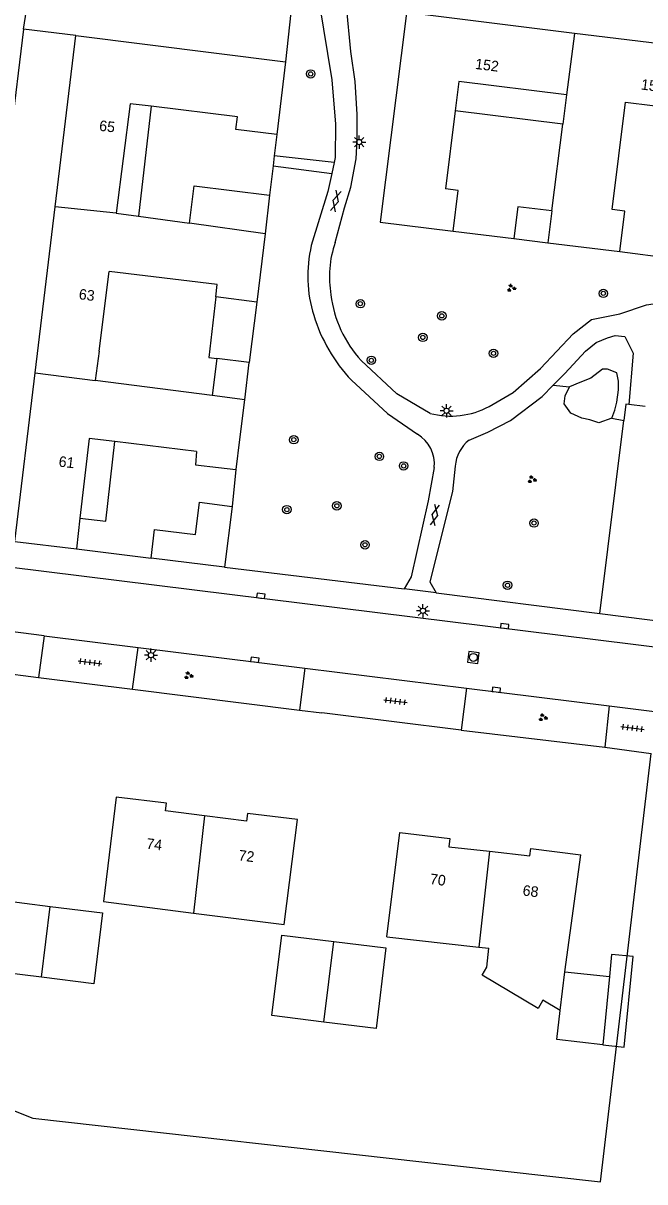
# Model space of a CAD drawing. Extents: x 131000 to 133014, y 396499 to 399001.
# Drawn here: x 131362.8 to 131421.7, y 396703.4 to 396813.1 of the extents above; entities that cross this region are included whole.
import ezdxf

# ---------------------------------------------------------------- set-up
doc = ezdxf.new("R2010")
doc.units = 0
for name, color, linetype in [('gg-afsc-erfafscheiding', 7, 'Continuous'), ('gg-afsc-hekwerk', 7, 'Continuous'), ('gg-afsc-muur', 7, 'Continuous'), ('gg-anno-huisnummerreeks BGT', 7, 'Continuous'), ('gg-bbg-bijgebouw', 7, 'Continuous'), ('gg-bbg-gedigitaliseerde bebouwing', 7, 'Continuous'), ('gg-bbg-gedigitaliseerde bijgebouw', 7, 'Continuous'), ('gg-bbg-hoofdgebouw', 7, 'Continuous'), ('gg-bbg-luifel en loopbrug', 7, 'Continuous'), ('gg-bbg-tussenscheiding', 7, 'Continuous'), ('gg-knt-verharding', 7, 'Continuous'), ('gt-grn-groengrens', 7, 'Continuous'), ('gt-symb-boom', 7, 'Continuous'), ('gt-symb-gesloten verharding', 7, 'Continuous'), ('gt-symb-groenvak', 7, 'Continuous'), ('gt-symb-kolk', 7, 'Continuous'), ('gt-symb-lichtmast', 7, 'Continuous'), ('gt-symb-rioolschacht', 7, 'Continuous'), ('gt-symb-tegel verharding', 7, 'Continuous')]:
    doc.layers.add(name, color=color, linetype=linetype)

# ---------------------------------------------------------------- blocks, each defined once
blk = doc.blocks.new('gt0-GESVH1')
at = {"layer": 'gt-symb-gesloten verharding'}
for p, q in [((-0.99, -0.26), (0.01, 0.24)), ((0.01, -0.26), (-0.99, 0.24)), ((0.01, 0.24), (1.01, -0.26)), ((1.01, 0.24), (0.01, -0.26))]:
    blk.add_line(p, q, dxfattribs=at)
blk = doc.blocks.new('gt0-LMAST')
at = {"layer": 'gt-symb-lichtmast'}
for p, q in [((-0.18, 0.17), (-0.45, 0.44)), ((-0.01, 0.25), (-0.01, 0.62)), ((0.17, 0.17), (0.44, 0.44)), ((-0.26, 0), (-0.63, 0)), ((-0.18, -0.18), (-0.45, -0.45)), ((-0.01, -0.25), (-0.01, -0.63)), ((0.44, -0.45), (0.17, -0.18)), ((0.24, 0), (0.62, 0))]:
    blk.add_line(p, q, dxfattribs=at)
blk.add_circle((-0.01, 0), 0.25, dxfattribs=at)
blk = doc.blocks.new('gt0-BOOM')
at = {"layer": 'gt-symb-boom'}
for radius in [0.4, 0.2]:
    blk.add_circle((0, 0), radius, dxfattribs=at)
blk = doc.blocks.new('gt0-GRVAK')
at = {"layer": 'gt-symb-groenvak'}
for p, q in [((-0.11, 0.19), (-0.23, 0.24)), ((-0.18, 0.15), (0.09, 0.15)), ((-0.09, 0.21), (-0.16, 0.32)), ((-0.05, 0.21), (-0.05, 0.39)), ((0, 0.21), (0.06, 0.32)), ((0.02, 0.19), (0.13, 0.24)), ((0.26, -0.05), (0.2, 0.06)), ((0.3, -0.05), (0.3, 0.13)), ((0.35, -0.05), (0.41, 0.06)), ((-0.24, -0.23), (-0.36, -0.18)), ((-0.32, -0.26), (-0.05, -0.26)), ((-0.23, -0.21), (-0.29, -0.09)), ((-0.18, -0.2), (-0.18, -0.02)), ((-0.14, -0.21), (-0.07, -0.09)), ((-0.12, -0.23), (0, -0.18)), ((0.24, -0.07), (0.12, -0.02)), ((0.17, -0.11), (0.44, -0.11)), ((0.37, -0.07), (0.49, -0.02))]:
    blk.add_line(p, q, dxfattribs=at)
blk = doc.blocks.new('gt0-TEG1')
at = {"layer": 'gt-symb-tegel verharding'}
for p, q in [((-1.12, 0), (1.12, 0)), ((-0.9, -0.25), (-0.9, 0.25)), ((-0.45, -0.25), (-0.45, 0.25)), ((0, -0.25), (0, 0.25)), ((0.45, -0.25), (0.45, 0.25)), ((0.9, -0.25), (0.9, 0.25))]:
    blk.add_line(p, q, dxfattribs=at)
blk = doc.blocks.new('gt0-KOLK')
at = {"layer": 'gt-symb-kolk'}
blk.add_lwpolyline([(0, 0), (0.38, 0), (0.38, 0.4), (-0.38, 0.4), (-0.38, 0), (0, 0)], dxfattribs=at)
blk = doc.blocks.new('gt0-RS')
at = {"layer": 'gt-symb-rioolschacht'}
blk.add_lwpolyline([(-0.5, -0.5), (0.5, -0.5), (0.5, 0.5), (-0.5, 0.5)], close=True, dxfattribs=at)
blk.add_circle((0, 0), 0.375, dxfattribs=at)

msp = doc.modelspace()

# ---------------------------------------------------------------- linework, layer by layer
at = {"layer": 'gg-afsc-erfafscheiding'}
for p, q in [((131362.83, 396812.52), (131357.5, 396768.85)), ((131386.83, 396802.54), (131386.59, 396800.5)), ((131386.59, 396800.5), (131386.48, 396799.56)), ((131386.48, 396799.56), (131386.16, 396796.79)), ((131382.94, 396770.81), (131382.6, 396767.31))]:
    msp.add_line(p, q, dxfattribs=at)
at = {"layer": 'gg-afsc-hekwerk'}
for p, q in [((131388.3, 396815.3), (131387.67, 396809.42)), ((131367.8, 396811.9), (131362.83, 396812.52))]:
    msp.add_line(p, q, dxfattribs=at)
at = {"layer": 'gg-afsc-muur'}
for p, q in [((131403.55, 396793.37), (131409.32, 396792.69)), ((131419.34, 396791.44), (131425.2, 396790.69)), ((131367.85, 396763.29), (131374.94, 396762.4))]:
    msp.add_line(p, q, dxfattribs=at)
at = {"layer": 'gg-bbg-bijgebouw'}
for p, q in [((131386.16, 396796.79), (131385.72, 396793.14)), ((131409.32, 396792.69), (131412.54, 396792.29)), ((131383.8, 396777.41), (131384.22, 396780.93)), ((131382.6, 396767.31), (131381.87, 396761.55)), ((131381.87, 396761.55), (131374.94, 396762.4))]:
    msp.add_line(p, q, dxfattribs=at)
for points in [[(131412.92, 396795.3), (131409.7, 396795.7), (131409.32, 396792.69)], [(131374.94, 396762.4), (131375.26, 396765.13), (131379.12, 396764.65), (131379.5, 396767.71), (131382.6, 396767.31)]]:
    msp.add_lwpolyline(points, dxfattribs=at)
at = {"layer": 'gg-bbg-gedigitaliseerde bebouwing'}
for p, q in [((131414.3, 396806.3), (131413.95, 396803.5)), ((131372.95, 396805.45), (131371.62, 396795.09)), ((131403.76, 396804.78), (131402.84, 396797.39)), ((131412.92, 396795.3), (131413.95, 396803.5)), ((131371.62, 396795.09), (131373.72, 396794.8)), ((131373.72, 396794.8), (131378.56, 396794.14)), ((131369.99, 396782.03), (131370.96, 396789.56)), ((131369.99, 396782.03), (131369.63, 396779.23)), ((131380.7, 396777.81), (131369.63, 396779.23)), ((131414.13, 396723.23), (131415.66, 396734.32)), ((131378.94, 396728.81), (131387.55, 396727.72)), ((131397.26, 396726.55), (131405.98, 396725.59)), ((131405.98, 396725.59), (131406.94, 396725.49))]:
    msp.add_line(p, q, dxfattribs=at)
for points in [[(131414.3, 396806.3), (131404.1, 396807.56), (131403.76, 396804.78)], [(131371.62, 396739.78), (131370.42, 396729.89), (131378.94, 396728.81)], [(131413.7, 396719.58), (131412.07, 396720.54), (131411.62, 396719.78), (131406.29, 396722.92), (131406.74, 396723.68), (131406.94, 396725.49)]]:
    msp.add_lwpolyline(points, dxfattribs=at)
at = {"layer": 'gg-bbg-gedigitaliseerde bijgebouw'}
for p, q in [((131381.16, 396781.33), (131380.7, 396777.81)), ((131384.22, 396780.93), (131381.16, 396781.33)), ((131414.13, 396723.23), (131418.38, 396722.79)), ((131418.38, 396722.79), (131417.73, 396716.31))]:
    msp.add_line(p, q, dxfattribs=at)
for points in [[(131378.56, 396794.14), (131378.99, 396797.66), (131386.16, 396796.79)], [(131364.54, 396722.72), (131359.61, 396723.34), (131360.45, 396730.05), (131365.37, 396729.44)], [(131365.37, 396729.44), (131370.3, 396728.83), (131369.48, 396722.1), (131364.54, 396722.72)], [(131391.3, 396718.48), (131386.38, 396719.1), (131387.33, 396726.72), (131392.25, 396726.11)], [(131392.25, 396726.11), (131397.18, 396725.5), (131396.25, 396717.86), (131391.3, 396718.48)], [(131417.73, 396716.31), (131413.37, 396716.83), (131413.7, 396719.58)]]:
    msp.add_lwpolyline(points, dxfattribs=at)
at = {"layer": 'gg-bbg-hoofdgebouw'}
for p, q in [((131365.84, 396795.67), (131367.8, 396811.9)), ((131367.8, 396811.9), (131387.67, 396809.42)), ((131428.29, 396810.47), (131415.07, 396812.11)), ((131387.67, 396809.42), (131386.83, 396802.54)), ((131374.92, 396805.21), (131372.95, 396805.45)), ((131363.94, 396779.97), (131365.84, 396795.67)), ((131385.72, 396793.14), (131384.94, 396786.65)), ((131412.54, 396792.29), (131419.34, 396791.44)), ((131384.94, 396786.65), (131381.05, 396787.16)), ((131362.01, 396763.99), (131363.94, 396779.97)), ((131421.75, 396776.77), (131420.2, 396776.96)), ((131417.45, 396757.16), (131419.72, 396775.45)), ((131379.23, 396772.52), (131371.5, 396773.45)), ((131368.18, 396766.21), (131367.85, 396763.29)), ((131362.01, 396763.99), (131367.85, 396763.29)), ((131417.45, 396757.16), (131424.31, 396756.3))]:
    msp.add_line(p, q, dxfattribs=at)
for points in [[(131399.13, 396814.01), (131396.65, 396794.23), (131403.55, 396793.37)], [(131415.07, 396812.11), (131399.14, 396814.09), (131399.13, 396814.01)], [(131386.83, 396802.54), (131382.95, 396803.02), (131383.12, 396804.21), (131374.92, 396805.21)], [(131419.34, 396791.44), (131419.82, 396795.28), (131418.63, 396795.43), (131419.9, 396805.6), (131427.56, 396804.65)], [(131403.55, 396793.37), (131404.03, 396797.24), (131402.84, 396797.39)], [(131381.05, 396787.16), (131381.18, 396788.33), (131370.96, 396789.56)], [(131382.94, 396770.81), (131382.99, 396770.8), (131383.34, 396773.66), (131383.8, 396777.41)], [(131420.2, 396776.96), (131419.91, 396777), (131419.72, 396775.45)], [(131371.5, 396773.45), (131369.05, 396773.75), (131368.18, 396766.21)], [(131379.23, 396772.52), (131379.12, 396771.26), (131381.3, 396771), (131382.94, 396770.81)], [(131379.99, 396738.01), (131376.3, 396738.47), (131376.39, 396739.2), (131371.62, 396739.78)], [(131387.55, 396727.72), (131388.81, 396737.65), (131384.05, 396738.23), (131383.96, 396737.51), (131379.99, 396738.01)], [(131397.26, 396726.55), (131398.49, 396736.44), (131403.23, 396735.85), (131403.14, 396735.09), (131406.99, 396734.65)], [(131406.99, 396734.65), (131410.82, 396734.21), (131410.93, 396734.91), (131415.66, 396734.32)]]:
    msp.add_lwpolyline(points, dxfattribs=at)
at = {"layer": 'gg-bbg-luifel en loopbrug'}
for p, q in [((131374.92, 396805.21), (131373.72, 396794.8)), ((131413.95, 396803.5), (131403.76, 396804.78)), ((131384.94, 396786.65), (131384.22, 396780.93))]:
    msp.add_line(p, q, dxfattribs=at)
for points in [[(131381.05, 396787.16), (131380.38, 396781.41), (131381.16, 396781.33)], [(131368.18, 396766.21), (131370.63, 396765.93), (131371.5, 396773.45)], [(131417.73, 396716.31), (131419.75, 396716.11), (131420.61, 396724.68), (131418.58, 396724.88), (131418.38, 396722.79)]]:
    msp.add_lwpolyline(points, dxfattribs=at)
at = {"layer": 'gg-bbg-tussenscheiding'}
for p, q in [((131371.62, 396795.09), (131365.84, 396795.67)), ((131412.92, 396795.3), (131412.54, 396792.29)), ((131385.72, 396793.14), (131378.56, 396794.14)), ((131363.94, 396779.97), (131369.63, 396779.23)), ((131383.8, 396777.41), (131380.7, 396777.81)), ((131379.99, 396738.01), (131378.94, 396728.81)), ((131406.99, 396734.65), (131405.98, 396725.59)), ((131364.54, 396722.72), (131365.37, 396729.44)), ((131391.3, 396718.48), (131392.25, 396726.11)), ((131413.7, 396719.58), (131414.13, 396723.23))]:
    msp.add_line(p, q, dxfattribs=at)
msp.add_lwpolyline([(131415.07, 396812.11), (131414.3, 396806.3), (131414.3, 396806.3)], dxfattribs=at)
at = {"layer": 'gg-knt-verharding'}
for p, q in [((131362.83, 396812.52), (131363.32, 396815.75)), ((131392.26, 396799.87), (131392.04, 396798.84)), ((131361.43, 396761.6), (131524.52, 396741.38)), ((131381.87, 396761.55), (131398.91, 396759.52)), ((131401.94, 396759.14), (131398.91, 396759.52)), ((131401.94, 396759.14), (131417.45, 396757.16)), ((131364.79, 396755.06), (131357.73, 396755.94)), ((131364.79, 396755.06), (131364.24, 396751.1)), ((131364.79, 396755.06), (131373.71, 396753.95)), ((131373.16, 396750.02), (131373.71, 396753.95)), ((131373.71, 396753.95), (131389.49, 396752)), ((131389.49, 396752), (131388.99, 396748.03)), ((131389.49, 396752), (131404.81, 396750.1)), ((131364.24, 396751.1), (131373.16, 396750.02)), ((131404.81, 396750.1), (131404.32, 396746.14)), ((131404.81, 396750.1), (131418.33, 396748.42)), ((131418.33, 396748.42), (131417.94, 396744.52)), ((131418.33, 396748.42), (131422.88, 396747.86)), ((131388.99, 396748.03), (131391.1, 396747.78)), ((131404.32, 396746.14), (131391.1, 396747.78)), ((131417.94, 396744.52), (131422.32, 396743.92))]:
    msp.add_line(p, q, dxfattribs=at)
for points in [[(131390.85, 396815), (131392.07, 396807.72), (131392.4, 396803.51), (131392.37, 396800.36), (131392.26, 396799.87)], [(131392.37, 396792.3), (131393.26, 396795.58), (131393.85, 396797.56), (131394.36, 396800.24), (131394.46, 396802.02), (131394.46, 396804.43), (131394.28, 396807.55), (131393.87, 396810.39), (131393.43, 396814.69)], [(131392.04, 396798.84), (131391.68, 396797.14), (131390.11, 396792.01)], [(131406.96, 396776.78), (131409.25, 396778.11), (131411.83, 396780.37), (131414.93, 396783.67), (131416.66, 396785), (131419.36, 396785.56), (131421.88, 396786.39), (131424.17, 396786.75), (131427.56, 396786.42), (131434.25, 396785.12), (131442.99, 396784.28), (131450.82, 396782.9), (131451.5, 396783.18), (131452.91, 396784.38), (131454.11, 396785.79), (131454.63, 396788.38), (131455.06, 396790.01)], [(131413.05, 396778.79), (131414.15, 396779.9), (131416.1, 396782.02), (131417.12, 396782.85), (131418.17, 396783.29), (131418.9, 396783.5), (131419.84, 396783.41), (131420.63, 396781.84), (131420.2, 396776.96)], [(131401.38, 396776.12), (131398.23, 396777.99), (131394.84, 396781.13)], [(131393.91, 396779.26), (131397.34, 396776.1), (131400.16, 396774.15)], [(131405.08, 396773.59), (131406.85, 396774.34), (131409, 396775.44), (131411.98, 396777.71), (131413.05, 396778.79)], [(131403.75, 396771.13), (131403.48, 396768.73), (131401.35, 396760.17), (131401.94, 396759.14)], [(131401.76, 396770.99), (131401.19, 396767.83), (131399.57, 396760.63), (131398.91, 396759.52)]]:
    msp.add_lwpolyline(points, dxfattribs=at)
for centre, radius, start, end in [((131402.2, 396789.13), 12.43, 166.6155, 197.3823), ((131401.58, 396789.06), 9.76, 160.6454, 190.1147), ((131402.91, 396788.62), 11.01, 186.6443, 222.8943), ((131405.4, 396790.03), 15.75, 197.0271, 223.1613), ((131403.33, 396783.53), 7.66, 255.2322, 298.259), ((131398.47, 396771.31), 3.31, 354.4675, 59.2413), ((131407.02, 396770.95), 3.27, 126.316, 176.8882)]:
    msp.add_arc(centre, radius, start, end, dxfattribs=at)
at = {"layer": 'gt-grn-groengrens'}
for p, q in [((131392.26, 396799.87), (131386.59, 396800.5)), ((131386.48, 396799.56), (131392.04, 396798.84)), ((131413.05, 396778.79), (131414.58, 396778.64)), ((131418.6, 396775.66), (131419.72, 396775.45)), ((131345.83, 396753.53), (131364.24, 396751.1)), ((131373.16, 396750.02), (131388.99, 396748.03)), ((131404.32, 396746.14), (131417.94, 396744.52))]:
    msp.add_line(p, q, dxfattribs=at)
for points in [[(131418.6, 396775.66), (131418.87, 396776.42), (131419.08, 396777.18), (131419.22, 396778.36), (131419.22, 396779.19), (131419.08, 396779.95), (131418.18, 396780.3), (131417.7, 396780.3), (131416.59, 396779.47), (131415.55, 396779.05), (131414.58, 396778.64)], [(131418.6, 396775.66), (131417.35, 396775.24), (131416.52, 396775.52), (131415.76, 396775.66), (131414.72, 396776.14), (131414.09, 396777.04), (131414.16, 396777.8), (131414.58, 396778.64)], [(131310.18, 396716.92), (131313.9, 396733.66), (131335.94, 396724.91), (131335.4, 396720.58), (131363.71, 396709.39), (131403.68, 396704.91), (131417.53, 396703.35), (131422.32, 396743.92)]]:
    msp.add_lwpolyline(points, dxfattribs=at)

# ---------------------------------------------------------------- block references
at = {"layer": 'gt-symb-boom'}
for p in [(131390.05, 396808.27), (131417.79, 396787.49), (131394.76, 396786.51), (131402.48, 396785.36), (131400.68, 396783.32), (131407.38, 396781.81), (131395.8, 396781.15), (131388.45, 396773.63), (131396.56, 396772.05), (131398.86, 396771.15), (131387.79, 396767.01), (131392.53, 396767.37), (131411.22, 396765.74), (131395.2, 396763.68), (131408.71, 396759.85)]:
    msp.add_blockref('gt0-BOOM', p, dxfattribs=at)
at = {"layer": 'gt-symb-gesloten verharding'}
for p, rotation in [((131392.41, 396796.23), 74.86552497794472), ((131401.81, 396766.5), 78.04935273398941)]:
    msp.add_blockref('gt0-GESVH1', p, dxfattribs=dict(at, rotation=rotation))
at = {"layer": 'gt-symb-groenvak'}
for p in [(131409.06, 396787.99), (131411.01, 396769.86), (131378.46, 396751.3), (131412.05, 396747.32)]:
    msp.add_blockref('gt0-GRVAK', p, dxfattribs=at)
at = {"layer": 'gt-symb-kolk'}
for p, rotation in [((131385.3, 396758.64), -7.068140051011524), ((131408.41, 396755.77), -7.181878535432), ((131384.73, 396752.59), -7.068140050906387), ((131407.62, 396749.75), -7.068140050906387)]:
    msp.add_blockref('gt0-KOLK', p, dxfattribs=dict(at, rotation=rotation))
at = {"layer": 'gt-symb-lichtmast'}
for p in [(131394.66, 396801.82), (131402.94, 396776.37), (131400.7, 396757.43), (131374.92, 396753.23)]:
    msp.add_blockref('gt0-LMAST', p, dxfattribs=at)
at = {"layer": 'gt-symb-rioolschacht', "rotation": -7.295560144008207}
msp.add_blockref('gt0-RS', (131405.47, 396753.01), dxfattribs=at)
at = {"layer": 'gt-symb-tegel verharding'}
for p, rotation in [((131369.13, 396752.55), -7.068140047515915), ((131398.09, 396748.87), -7.068140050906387), ((131420.55, 396746.33), -7.068140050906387)]:
    msp.add_blockref('gt0-TEG1', p, dxfattribs=dict(at, rotation=rotation))

# ---------------------------------------------------------------- texts
at = {"layer": 'gg-anno-huisnummerreeks BGT'}
for s, rotation, p in [('152', 352.9, (131405.6, 396808.75)), ('150', 352.9, (131421.32, 396806.8)), ('65', 353.1, (131369.96, 396802.9)), ('63', 353.1, (131368.03, 396786.94)), ('61', 353.1, (131366.12, 396771.1)), ('74', 353.1, (131374.43, 396734.91)), ('72', 353.1, (131383.17, 396733.8)), ('70', 352.9, (131401.31, 396731.56)), ('68', 352.9, (131410.1, 396730.48))]:
    msp.add_text(s, height=1, rotation=rotation, dxfattribs=at).set_placement(p)

doc.saveas('drawing.dxf')
